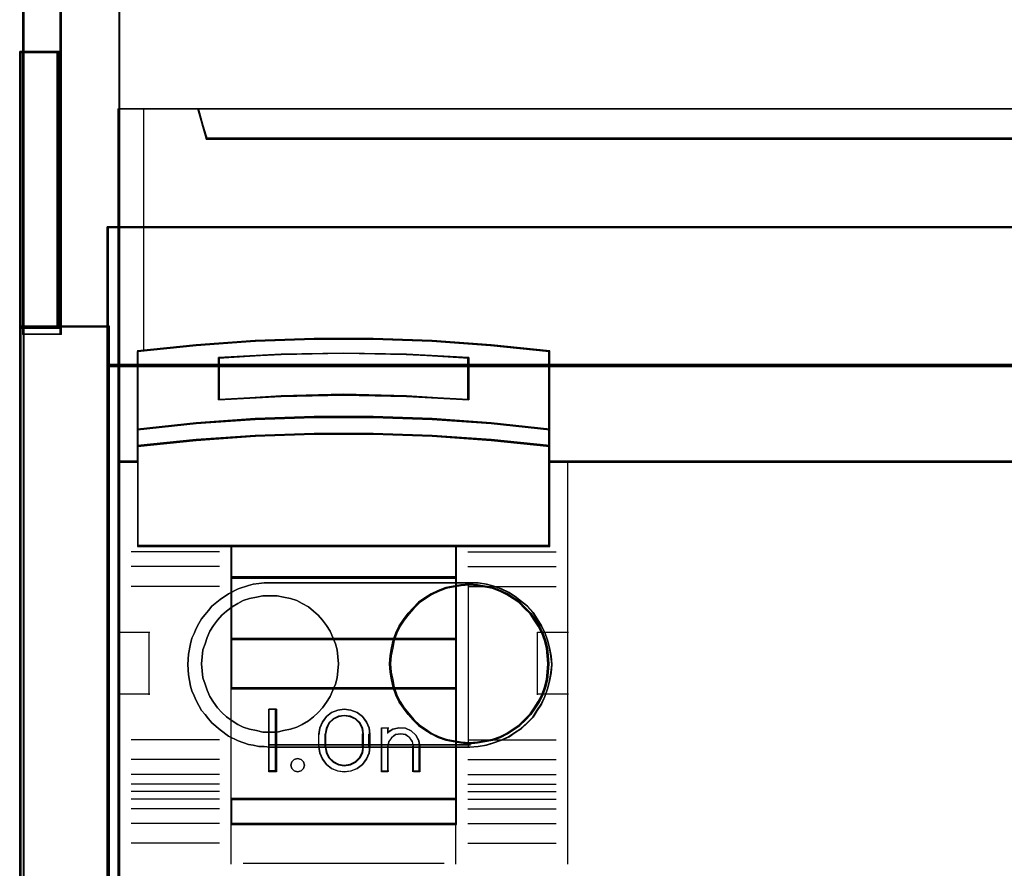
# Model space of a CAD drawing. Header units: millimetres. Extents: x -1290 to 1795, y -4192 to -1311.
# Tile 556 of 656: x 1069.67 to 1077.57, y -2978.59 to -2971.79. Entities that reach past the tile are written whole.
import ezdxf

# ---------------------------------------------------------------- set-up
doc = ezdxf.new("R2010")
doc.units = ezdxf.units.MM
doc.layers.add('30', color=7, linetype='Continuous')
doc.layers.add('45', color=7, linetype='Continuous')
doc.layers.add('Aparatura', color=7, linetype='Continuous', lineweight=13)

# ---------------------------------------------------------------- blocks, each defined once
blk = doc.blocks.new('*U397')
at = {"layer": '45', "color": 7}
for points in [[(189.646347, -383.521822), (117.625529, -383.521822), (117.625529, -465.544591), (189.646347, -465.544591), (189.646347, -383.521822)], [(189.624863, -383.543367), (117.647013, -383.543367), (117.647013, -465.523047), (189.624863, -465.523047), (189.624863, -383.543367)], [(186.148976, -403.468966), (121.122419, -403.468966), (120.799457, -402.283323), (117.625529, -402.283323), (117.625529, -416.455887), (118.37168, -416.455887), (118.37168, -415.827221), (118.37168, -415.154437), (118.37168, -412.011106), (120.72707, -411.773978), (123.082459, -411.608539), (125.443416, -411.52582), (127.809942, -411.52582), (130.170899, -411.608539), (132.526288, -411.773978), (134.881677, -412.011106), (134.881677, -415.154437), (134.881677, -415.827221), (134.881677, -416.455887), (135.627829, -416.455887), (188.649141, -416.455887), (188.649141, -402.283323), (186.471937, -402.283323), (186.148976, -403.468966)], [(121.120946, -403.509553), (186.150929, -403.509553), (186.473908, -402.283323), (120.797968, -402.283323), (121.120946, -403.509553)], [(129.155664, -413.819863), (131.665184, -413.954952), (131.665184, -412.260715), (129.155664, -412.125627), (126.634965, -412.080597), (124.131034, -412.125627), (121.621513, -412.260715), (121.621513, -413.954952), (124.131034, -413.819863), (126.634965, -413.763576), (129.155664, -413.819863)], [(132.554323, -414.875578), (130.194039, -414.704249), (127.828175, -414.630007), (125.456732, -414.630007), (123.090868, -414.704249), (120.730584, -414.875578), (118.3703, -415.13257), (118.3703, -415.829307), (120.730584, -415.583736), (123.090868, -415.412407), (125.456732, -415.326743), (127.828175, -415.326743), (130.194039, -415.412407), (132.554323, -415.583736), (134.914607, -415.829307), (134.914607, -415.13257), (132.554323, -414.875578)], [(132.538969, -414.888299), (130.184815, -414.723126), (127.825096, -414.651551), (125.459811, -414.651551), (123.100092, -414.723126), (120.745938, -414.888299), (118.391784, -415.136059), (118.391784, -415.807762), (120.745938, -415.571014), (123.100092, -415.405841), (125.459811, -415.323255), (127.825096, -415.323255), (130.184815, -415.405841), (132.538969, -415.571014), (134.893123, -415.807762), (134.893123, -415.136059), (132.538969, -414.888299)], [(132.538969, -414.888299), (130.184815, -414.723126), (127.825096, -414.651551), (125.459811, -414.651551), (123.100092, -414.723126), (120.745938, -414.888299), (118.391784, -415.136059), (118.391784, -415.807762), (120.745938, -415.571014), (123.100092, -415.405841), (125.459811, -415.323255), (127.825096, -415.323255), (130.184815, -415.405841), (132.538969, -415.571014), (134.893123, -415.807762), (134.893123, -415.136059), (132.538969, -414.888299)], [(122.131131, -419.836548), (131.153776, -419.836548), (134.914607, -419.836548), (134.914607, -416.422751), (134.914607, -415.789949), (132.554323, -415.551261), (130.194039, -415.384734), (127.828175, -415.301471), (125.456732, -415.301471), (123.090868, -415.384734), (120.730584, -415.551261), (118.3703, -415.789949), (118.3703, -416.422751), (118.3703, -419.836548), (122.131131, -419.836548)], [(122.142847, -419.815003), (131.14206, -419.815003), (134.893123, -419.815003), (134.893123, -416.433641), (134.893123, -415.806852), (132.538969, -415.570432), (130.184815, -415.405488), (127.825096, -415.323015), (125.459811, -415.323015), (123.100092, -415.405488), (120.745938, -415.570432), (118.391784, -415.806852), (118.391784, -416.433641), (118.391784, -419.815003), (122.142847, -419.815003)], [(131.163896, -419.791664), (122.121011, -419.791664), (122.121011, -421.10048), (131.163896, -421.10048), (131.163896, -419.791664)], [(131.142412, -419.813208), (122.142495, -419.813208), (122.142495, -421.078936), (131.142412, -421.078936), (131.142412, -419.813208)], [(131.163896, -421.057392), (122.121011, -421.057392), (122.121011, -423.569099), (131.163896, -423.569099), (131.163896, -421.057392)], [(131.142412, -421.077141), (122.142495, -421.077141), (122.142495, -423.547555), (131.142412, -423.547555), (131.142412, -421.077141)], [(131.163896, -423.524215), (122.121011, -423.524215), (122.121011, -425.542198), (131.163896, -425.542198), (131.163896, -423.524215)], [(131.142412, -423.545759), (122.142495, -423.545759), (122.142495, -425.520654), (131.142412, -425.520654), (131.142412, -423.545759)], [(122.121011, -429.983916), (131.163896, -429.983916), (131.163896, -425.49911), (122.121011, -425.49911), (122.121011, -429.983916)], [(123.941762, -426.360882), (123.941762, -428.872589), (123.64636, -428.872589), (123.64636, -426.360882), (123.941762, -426.360882)], [(125.786286, -426.864342), (125.95699, -426.65177), (126.156143, -426.489544), (126.412199, -426.394446), (126.668254, -426.360882), (126.935689, -426.394446), (127.180364, -426.489544), (127.390898, -426.65177), (127.561601, -426.864342), (127.658333, -427.104884), (127.692474, -427.367803), (127.692474, -427.865669), (127.658333, -428.128587), (127.561601, -428.369129), (127.390898, -428.581701), (127.180364, -428.738333), (126.935689, -428.839025), (126.668254, -428.872589), (126.412199, -428.839025), (126.156143, -428.738333), (125.95699, -428.581701), (125.786286, -428.369129), (125.689554, -428.128587), (125.649724, -427.865669), (125.649724, -427.367803), (125.689554, -427.104884), (125.786286, -426.864342)], [(126.04968, -426.912182), (125.940829, -427.125785), (125.894997, -427.367493), (125.894997, -427.867773), (125.940829, -428.103861), (126.04968, -428.311842), (126.22155, -428.480476), (126.433524, -428.587277), (126.668413, -428.626625), (126.914761, -428.587277), (127.126734, -428.480476), (127.298604, -428.311842), (127.407455, -428.103861), (127.44183, -427.867773), (127.44183, -427.367493), (127.407455, -427.125785), (127.298604, -426.912182), (127.126734, -426.743549), (126.914761, -426.642368), (126.668413, -426.608642), (126.433524, -426.642368), (126.22155, -426.743549), (126.04968, -426.912182)], [(128.154375, -428.872589), (128.154375, -427.104161), (128.412181, -427.104161), (128.412181, -427.290015), (128.618425, -427.154848), (128.864772, -427.104161), (129.122578, -427.121056), (129.346009, -427.228063), (129.540796, -427.397021), (129.655376, -427.611035), (129.701208, -427.85884), (129.701208, -428.872589), (129.443402, -428.872589), (129.443402, -427.85884), (129.39757, -427.661723), (129.294448, -427.504028), (129.122578, -427.385758), (128.927791, -427.357598), (128.721547, -427.385758), (128.561135, -427.504028), (128.446555, -427.661723), (128.412181, -427.85884), (128.412181, -428.872589), (128.154375, -428.872589)], [(125.035706, -428.472962), (125.066081, -428.604183), (125.035706, -428.741368), (124.932431, -428.836802), (124.792705, -428.872589), (124.659055, -428.836802), (124.56793, -428.741368), (124.525405, -428.604183), (124.56793, -428.472962), (124.659055, -428.371564), (124.792705, -428.335777), (124.932431, -428.371564), (125.035706, -428.472962)], [(131.163896, -429.940828), (122.121011, -429.940828), (122.121011, -430.978545), (131.163896, -430.978545), (131.163896, -429.940828)], [(131.142412, -429.960577), (122.142495, -429.960577), (122.142495, -430.957001), (131.142412, -430.957001), (131.142412, -429.960577)]]:
    blk.add_lwpolyline(points, close=True, dxfattribs=at)
at = {"layer": '45', "color": 139}
for points in [[(189.646347, -383.521822), (117.625529, -383.521822), (117.625529, -465.544591), (189.646347, -465.544591), (189.646347, -383.521822)], [(125.066081, -428.604183), (125.035706, -428.472962), (124.932431, -428.371564), (124.792705, -428.335777), (124.659055, -428.371564), (124.56793, -428.472962), (124.525405, -428.604183), (124.56793, -428.741368), (124.659055, -428.836802), (124.792705, -428.872589), (124.932431, -428.836802), (125.035706, -428.741368), (125.066081, -428.604183)]]:
    blk.add_lwpolyline(points, close=True, dxfattribs=at)
for points in [[(117.625529, -402.283323), (189.646347, -402.283323)], [(120.797968, -402.283323), (121.164983, -403.509553)], [(121.120225, -403.466465), (186.151651, -403.466465)], [(134.914607, -412.024941), (132.554323, -411.767021), (130.194039, -411.587077), (127.828175, -411.497105), (125.456732, -411.497105), (123.090868, -411.587077), (120.730584, -411.767021), (118.3703, -412.024941)], [(118.3703, -411.981852), (118.3703, -419.836548)], [(131.665184, -412.299631), (129.155664, -412.135356), (126.634965, -412.080597), (124.131034, -412.135356), (121.621513, -412.299631)], [(134.871639, -419.836548), (134.871639, -411.981852)], [(121.621513, -413.954952), (121.621513, -412.256542)], [(131.620426, -413.954952), (131.620426, -412.256542)], [(131.665184, -413.954952), (129.155664, -413.791469), (126.634965, -413.72335), (124.131034, -413.791469), (121.621513, -413.954952)], [(134.914607, -415.157842), (132.554323, -414.887926), (130.194039, -414.707982), (127.828175, -414.630007), (125.456732, -414.630007), (123.090868, -414.707982), (120.730584, -414.887926), (118.3703, -415.157842)], [(134.914607, -415.829307), (132.554323, -415.571387), (130.194039, -415.391443), (127.828175, -415.301471), (125.456732, -415.301471), (123.090868, -415.391443), (120.730584, -415.571387), (118.3703, -415.829307)], [(118.415058, -416.411003), (117.625529, -416.411003)], [(189.646347, -416.411003), (134.871639, -416.411003)], [(135.616411, -416.411003), (135.616411, -432.572824)], [(121.664481, -420.050195), (118.121446, -420.050195)], [(134.914607, -419.791664), (118.3703, -419.791664)], [(122.121011, -419.791664), (122.121011, -430.978545)], [(122.121011, -419.791664), (131.163896, -419.791664)], [(131.120928, -419.791664), (131.120928, -430.978545)], [(131.620426, -420.050195), (135.15988, -420.050195)], [(121.664481, -420.644459), (118.121446, -420.644459)], [(131.620426, -420.644459), (135.15988, -420.644459)], [(122.121011, -421.057392), (131.163896, -421.057392)], [(121.664481, -421.436213), (118.121446, -421.436213)], [(131.620426, -421.436213), (135.15988, -421.436213)], [(117.625529, -423.278251), (118.871588, -423.278251)], [(118.826831, -423.278251), (118.826831, -425.789958)], [(134.42048, -425.789958), (134.42048, -423.278251)], [(134.42048, -423.278251), (135.661169, -423.278251)], [(122.121011, -423.524215), (131.163896, -423.524215)], [(122.121011, -425.49911), (131.163896, -425.49911)], [(117.625529, -425.745074), (118.871588, -425.745074)], [(134.42048, -425.745074), (135.661169, -425.745074)], [(123.941762, -426.360882), (123.64636, -426.360882)], [(123.64636, -426.360882), (123.64636, -428.872589)], [(123.897005, -426.360882), (123.897005, -428.872589)], [(127.692474, -427.395009), (127.658333, -427.124987), (127.561601, -426.877945), (127.390898, -426.65963), (127.180364, -426.49302), (126.935689, -426.395353), (126.668254, -426.360882), (126.412199, -426.395353), (126.156143, -426.49302), (125.95699, -426.65963), (125.786286, -426.877945), (125.689554, -427.124987), (125.649724, -427.395009)], [(127.44183, -427.395009), (127.407455, -427.144536), (127.298604, -426.923188), (127.126734, -426.74844), (126.914761, -426.643591), (126.668413, -426.608642), (126.433524, -426.643591), (126.22155, -426.74844), (126.04968, -426.923188), (125.940829, -427.144536), (125.894997, -427.395009)], [(128.154375, -427.104161), (128.447987, -427.104161)], [(128.154375, -427.104161), (128.154375, -428.872589)], [(128.405019, -427.104161), (128.405019, -427.328581)], [(129.701208, -427.883346), (129.655121, -427.627494), (129.539904, -427.406531), (129.344036, -427.232087), (129.119363, -427.121605), (128.860126, -427.104161), (128.612409, -427.156494), (128.405019, -427.29605)], [(121.664481, -427.587112), (118.121446, -427.587112)], [(125.649724, -427.883346), (125.649724, -427.350125)], [(125.894997, -427.883346), (125.894997, -427.350125)], [(127.397072, -427.883346), (127.397072, -427.350125)], [(127.647716, -427.883346), (127.647716, -427.350125)], [(129.450564, -427.883346), (129.404095, -427.673653), (129.299541, -427.505897), (129.125283, -427.380081), (128.927791, -427.350125), (128.718683, -427.380081), (128.556042, -427.505897), (128.439871, -427.673653), (128.405019, -427.883346)], [(131.620426, -427.587112), (135.15988, -427.587112)], [(125.649724, -427.840258), (125.689554, -428.109811), (125.786286, -428.356424), (125.95699, -428.57436), (126.156143, -428.734945), (126.412199, -428.838178), (126.668254, -428.872589), (126.935689, -428.838178), (127.180364, -428.734945), (127.390898, -428.57436), (127.561601, -428.356424), (127.658333, -428.109811), (127.692474, -427.840258)], [(125.894997, -427.840258), (125.940829, -428.084905), (126.04968, -428.300428), (126.22155, -428.475177), (126.433524, -428.58585), (126.668413, -428.626625), (126.914761, -428.58585), (127.126734, -428.475177), (127.298604, -428.300428), (127.407455, -428.084905), (127.44183, -427.840258)], [(128.405019, -427.840258), (128.405019, -428.872589)], [(129.405806, -427.840258), (129.405806, -428.872589)], [(129.65645, -427.840258), (129.65645, -428.872589)], [(121.664481, -428.378866), (118.121446, -428.378866)], [(131.620426, -428.378866), (135.15988, -428.378866)], [(121.664481, -428.973129), (118.121446, -428.973129)], [(123.941762, -428.829501), (123.64636, -428.829501)], [(128.154375, -428.829501), (128.447987, -428.829501)], [(129.405806, -428.829501), (129.701208, -428.829501)], [(131.620426, -428.973129), (135.15988, -428.973129)], [(121.664481, -429.362722), (118.121446, -429.362722)], [(131.620426, -429.362722), (135.15988, -429.362722)], [(121.664481, -429.658956), (118.121446, -429.658956)], [(121.664481, -429.962372), (118.121446, -429.962372)], [(122.121011, -429.940828), (131.163896, -429.940828)], [(131.620426, -429.658956), (135.15988, -429.658956)], [(131.620426, -429.962372), (135.15988, -429.962372)], [(121.664481, -430.351965), (118.121446, -430.351965)], [(131.620426, -430.351965), (135.15988, -430.351965)], [(121.664481, -430.946229), (118.121446, -430.946229)], [(122.121011, -430.935457), (131.163896, -430.935457)], [(122.121011, -430.935457), (122.121011, -432.572824)], [(131.120928, -430.935457), (131.120928, -432.572824)], [(131.620426, -430.946229), (135.15988, -430.946229)], [(121.664481, -431.737982), (118.121446, -431.737982)], [(131.620426, -431.737982), (135.15988, -431.737982)], [(122.616929, -432.529735), (130.669769, -432.529735)]]:
    blk.add_lwpolyline(points, dxfattribs=at)
at = {"layer": '45', "color": 140}
for points in [[(186.148976, -403.468966), (121.122419, -403.468966), (120.799457, -402.283323), (117.625529, -402.283323), (117.625529, -416.455887), (118.37168, -416.455887), (118.37168, -415.827221), (118.37168, -415.154437), (118.37168, -412.011106), (120.72707, -411.773978), (123.082459, -411.608539), (125.443416, -411.52582), (127.809942, -411.52582), (130.170899, -411.608539), (132.526288, -411.773978), (134.881677, -412.011106), (134.881677, -415.154437), (134.881677, -415.827221), (134.881677, -416.455887), (135.627829, -416.455887), (188.649141, -416.455887), (188.649141, -402.283323), (186.471937, -402.283323), (186.148976, -403.468966)], [(186.130732, -403.486905), (121.141875, -403.486905), (120.819101, -402.304868), (117.647013, -402.304868), (117.647013, -416.434342), (118.392732, -416.434342), (118.392732, -415.807588), (118.392732, -415.13685), (118.392732, -412.003075), (120.746755, -411.766668), (123.100779, -411.601732), (125.460367, -411.519264), (127.825521, -411.519264), (130.185109, -411.601732), (132.539133, -411.766668), (134.893157, -412.003075), (134.893157, -415.13685), (134.893157, -415.807588), (134.893157, -416.434342), (135.638876, -416.434342), (188.629448, -416.434342), (188.629448, -402.304868), (186.453506, -402.304868), (186.130732, -403.486905)], [(121.142219, -403.488009), (186.129657, -403.488009), (186.452424, -402.304868), (120.819452, -402.304868), (121.142219, -403.488009)]]:
    blk.add_lwpolyline(points, close=True, dxfattribs=at)
blk.add_lwpolyline([(118.620944, -402.283323), (118.620944, -411.990829)], dxfattribs=at)
at = {"layer": '45', "color": 59}
for points in [[(121.120946, -403.509553), (186.150929, -403.509553), (186.473908, -402.283323), (120.797968, -402.283323), (121.120946, -403.509553)], [(130.194039, -414.740585), (132.554323, -414.907488), (134.914607, -415.157842), (134.914607, -411.986687), (132.554323, -411.74746), (130.194039, -411.580557), (127.828175, -411.497105), (125.456732, -411.497105), (123.090868, -411.580557), (120.730584, -411.74746), (118.3703, -411.986687), (118.3703, -415.157842), (120.730584, -414.907488), (123.090868, -414.740585), (125.456732, -414.66826), (127.828175, -414.66826), (130.194039, -414.740585)], [(130.184815, -414.723952), (132.538969, -414.88889), (134.893123, -415.136298), (134.893123, -412.002469), (132.538969, -411.766057), (130.184815, -411.601119), (127.825096, -411.51865), (125.459811, -411.51865), (123.100092, -411.601119), (120.745938, -411.766057), (118.391784, -412.002469), (118.391784, -415.136298), (120.745938, -414.88889), (123.100092, -414.723952), (125.459811, -414.652479), (127.825096, -414.652479), (130.184815, -414.723952)], [(131.665184, -412.260715), (131.665184, -413.954952), (129.155664, -413.819863), (126.634965, -413.763576), (124.131034, -413.819863), (121.621513, -413.954952), (121.621513, -412.260715), (124.131034, -412.125627), (126.634965, -412.080597), (129.155664, -412.125627), (131.665184, -412.260715)], [(129.155664, -413.819863), (131.665184, -413.954952), (131.665184, -412.260715), (129.155664, -412.125627), (126.634965, -412.080597), (124.131034, -412.125627), (121.621513, -412.260715), (121.621513, -413.954952), (124.131034, -413.819863), (126.634965, -413.763576), (129.155664, -413.819863)], [(129.144916, -413.801295), (131.6437, -413.933407), (131.6437, -412.276496), (129.144916, -412.144384), (126.635001, -412.100346), (124.141782, -412.144384), (121.642997, -412.276496), (121.642997, -413.933407), (124.141782, -413.801295), (126.635001, -413.746248), (129.144916, -413.801295)], [(129.144916, -413.801295), (131.6437, -413.933407), (131.6437, -412.276496), (129.144916, -412.144384), (126.635001, -412.100346), (124.141782, -412.144384), (121.642997, -412.276496), (121.642997, -413.933407), (124.141782, -413.801295), (126.635001, -413.746248), (129.144916, -413.801295)], [(132.554323, -414.875578), (130.194039, -414.704249), (127.828175, -414.630007), (125.456732, -414.630007), (123.090868, -414.704249), (120.730584, -414.875578), (118.3703, -415.13257), (118.3703, -415.829307), (120.730584, -415.583736), (123.090868, -415.412407), (125.456732, -415.326743), (127.828175, -415.326743), (130.194039, -415.412407), (132.554323, -415.583736), (134.914607, -415.829307), (134.914607, -415.13257), (132.554323, -414.875578)], [(122.131131, -419.836548), (131.153776, -419.836548), (134.914607, -419.836548), (134.914607, -416.422751), (134.914607, -415.789949), (132.554323, -415.551261), (130.194039, -415.384734), (127.828175, -415.301471), (125.456732, -415.301471), (123.090868, -415.384734), (120.730584, -415.551261), (118.3703, -415.789949), (118.3703, -416.422751), (118.3703, -419.836548), (122.131131, -419.836548)], [(122.142847, -419.815003), (131.14206, -419.815003), (134.893123, -419.815003), (134.893123, -416.433641), (134.893123, -415.806852), (132.538969, -415.570432), (130.184815, -415.405488), (127.825096, -415.323015), (125.459811, -415.323015), (123.100092, -415.405488), (120.745938, -415.570432), (118.391784, -415.806852), (118.391784, -416.433641), (118.391784, -419.815003), (122.142847, -419.815003)], [(131.163896, -419.791664), (122.121011, -419.791664), (122.121011, -421.10048), (131.163896, -421.10048), (131.163896, -419.791664)], [(131.142412, -419.813208), (122.142495, -419.813208), (122.142495, -421.078936), (131.142412, -421.078936), (131.142412, -419.813208)], [(131.163896, -421.057392), (122.121011, -421.057392), (122.121011, -423.569099), (131.163896, -423.569099), (131.163896, -421.057392)], [(131.142412, -421.077141), (122.142495, -421.077141), (122.142495, -423.547555), (131.142412, -423.547555), (131.142412, -421.077141)], [(131.163896, -423.524215), (122.121011, -423.524215), (122.121011, -425.542198), (131.163896, -425.542198), (131.163896, -423.524215)], [(131.142412, -423.545759), (122.142495, -423.545759), (122.142495, -425.520654), (131.142412, -425.520654), (131.142412, -423.545759)], [(122.121011, -429.983916), (131.163896, -429.983916), (131.163896, -425.49911), (122.121011, -425.49911), (122.121011, -429.983916)], [(123.941762, -426.360882), (123.941762, -428.872589), (123.64636, -428.872589), (123.64636, -426.360882), (123.941762, -426.360882)], [(125.786286, -426.864342), (125.95699, -426.65177), (126.156143, -426.489544), (126.412199, -426.394446), (126.668254, -426.360882), (126.935689, -426.394446), (127.180364, -426.489544), (127.390898, -426.65177), (127.561601, -426.864342), (127.658333, -427.104884), (127.692474, -427.367803), (127.692474, -427.865669), (127.658333, -428.128587), (127.561601, -428.369129), (127.390898, -428.581701), (127.180364, -428.738333), (126.935689, -428.839025), (126.668254, -428.872589), (126.412199, -428.839025), (126.156143, -428.738333), (125.95699, -428.581701), (125.786286, -428.369129), (125.689554, -428.128587), (125.649724, -427.865669), (125.649724, -427.367803), (125.689554, -427.104884), (125.786286, -426.864342)], [(126.04968, -426.912182), (125.940829, -427.125785), (125.894997, -427.367493), (125.894997, -427.867773), (125.940829, -428.103861), (126.04968, -428.311842), (126.22155, -428.480476), (126.433524, -428.587277), (126.668413, -428.626625), (126.914761, -428.587277), (127.126734, -428.480476), (127.298604, -428.311842), (127.407455, -428.103861), (127.44183, -427.867773), (127.44183, -427.367493), (127.407455, -427.125785), (127.298604, -426.912182), (127.126734, -426.743549), (126.914761, -426.642368), (126.668413, -426.608642), (126.433524, -426.642368), (126.22155, -426.743549), (126.04968, -426.912182)], [(126.066867, -426.927245), (125.96104, -427.136287), (125.916481, -427.372834), (125.916481, -427.862432), (125.96104, -428.093478), (126.066867, -428.297019), (126.233963, -428.462052), (126.440048, -428.566573), (126.668413, -428.605081), (126.907918, -428.566573), (127.114003, -428.462052), (127.281099, -428.297019), (127.386926, -428.093478), (127.420346, -427.862432), (127.420346, -427.372834), (127.386926, -427.136287), (127.281099, -426.927245), (127.114003, -426.762212), (126.907918, -426.663193), (126.668413, -426.630186), (126.440048, -426.663193), (126.233963, -426.762212), (126.066867, -426.927245)], [(128.154375, -428.872589), (128.154375, -427.104161), (128.412181, -427.104161), (128.412181, -427.290015), (128.618425, -427.154848), (128.864772, -427.104161), (129.122578, -427.121056), (129.346009, -427.228063), (129.540796, -427.397021), (129.655376, -427.611035), (129.701208, -427.85884), (129.701208, -428.872589), (129.443402, -428.872589), (129.443402, -427.85884), (129.39757, -427.661723), (129.294448, -427.504028), (129.122578, -427.385758), (128.927791, -427.357598), (128.721547, -427.385758), (128.561135, -427.504028), (128.446555, -427.661723), (128.412181, -427.85884), (128.412181, -428.872589), (128.154375, -428.872589)], [(125.035706, -428.472962), (125.066081, -428.604183), (125.035706, -428.741368), (124.932431, -428.836802), (124.792705, -428.872589), (124.659055, -428.836802), (124.56793, -428.741368), (124.525405, -428.604183), (124.56793, -428.472962), (124.659055, -428.371564), (124.792705, -428.335777), (124.932431, -428.371564), (125.035706, -428.472962)], [(131.163896, -429.940828), (122.121011, -429.940828), (122.121011, -430.978545), (131.163896, -430.978545), (131.163896, -429.940828)], [(131.142412, -429.960577), (122.142495, -429.960577), (122.142495, -430.957001), (131.142412, -430.957001), (131.142412, -429.960577)]]:
    blk.add_lwpolyline(points, close=True, dxfattribs=at)
blk = doc.blocks.new('*U410')
at = {"layer": '30', "color": 7}
for points in [[(113.649238, -560.964328), (113.649238, -549.8726), (113.649238, -560.964328)], [(113.649238, -560.964328), (113.649238, -549.8726), (113.649238, -560.964328)], [(115.244409, -560.964328), (115.244409, -549.8726), (113.649238, -549.8726), (113.649238, -560.964328), (115.244409, -560.964328)], [(115.201441, -560.921239), (115.201441, -549.915689), (113.692205, -549.915689), (113.692205, -560.921239), (115.201441, -560.921239)], [(115.156683, -560.964328), (115.156683, -549.8726), (115.156683, -560.964328)], [(115.156683, -560.964328), (115.156683, -549.8726), (115.156683, -560.964328)], [(117.158256, -556.89784), (548.842747, -556.89784), (117.158256, -556.89784)], [(117.158256, -556.89784), (117.158256, -559.510087), (117.158256, -556.89784)], [(548.842747, -556.89784), (117.158256, -556.89784), (117.158256, -559.462541), (117.158256, -560.940033), (117.158256, -562.501155), (548.842747, -562.501155), (548.842747, -560.940033), (548.842747, -559.462541), (548.842747, -556.89784)], [(117.158256, -562.501155), (117.158256, -559.42391), (117.158256, -562.501155)], [(113.649238, -560.878151), (117.245982, -560.878151), (113.649238, -560.878151)], [(113.649238, -560.878151), (113.649238, -587.968322), (113.649238, -560.878151)], [(115.194714, -560.878151), (113.649238, -560.878151), (113.649238, -587.968322), (115.194714, -587.968322), (117.245982, -587.968322), (117.245982, -586.509197), (117.245982, -584.99501), (117.245982, -563.934054), (117.245982, -562.419868), (117.245982, -560.878151), (115.194714, -560.878151)], [(115.200756, -560.921239), (113.692205, -560.921239), (113.692205, -587.925233), (115.200756, -587.925233), (117.203014, -587.925233), (117.203014, -586.47075), (117.203014, -584.96138), (117.203014, -563.967422), (117.203014, -562.458052), (117.203014, -560.921239), (115.200756, -560.921239)], [(117.158256, -562.414978), (548.842747, -562.414978), (117.158256, -562.414978)], [(117.158256, -564.011052), (117.158256, -562.414978), (117.158256, -564.011052)], [(548.842747, -562.414978), (117.158256, -562.414978), (117.158256, -563.929666), (117.158256, -584.997598), (117.158256, -586.512286), (548.842747, -586.512286), (548.842747, -584.997598), (548.842747, -563.929666), (548.842747, -562.414978)], [(117.158256, -563.92308), (117.158256, -585.004184), (117.158256, -563.92308)], [(131.702128, -571.167353), (132.033116, -571.167353), (132.364104, -571.222986), (132.66751, -571.306436), (132.970917, -571.417703), (133.274323, -571.556787), (133.522564, -571.723687), (133.770805, -571.918404), (134.019046, -572.113121), (134.239705, -572.363471), (134.4052, -572.613821), (134.570694, -572.891988), (134.708606, -573.170155), (134.818935, -573.476139), (134.901682, -573.782123), (134.956847, -574.115923), (134.984429, -574.449724), (134.956847, -574.783524), (134.901682, -575.117324), (134.818935, -575.423308), (134.708606, -575.729292), (134.570694, -576.035275), (134.4052, -576.285626), (134.239705, -576.563793), (134.019046, -576.786326), (133.770805, -577.00886), (133.522564, -577.17576), (133.274323, -577.34266), (132.970917, -577.481744), (132.66751, -577.593011), (132.364104, -577.676461), (132.033116, -577.732094), (131.702128, -577.759911), (123.675659, -577.759911), (123.455, -577.732094), (123.234341, -577.732094), (123.013682, -577.676461), (122.820605, -577.648644), (122.40687, -577.509561), (122.020716, -577.314844), (121.689728, -577.064493), (121.35874, -576.786326), (121.220828, -576.619426), (121.082916, -576.452526), (120.945004, -576.285626), (120.834675, -576.090909), (120.724345, -575.896192), (120.641598, -575.701475), (120.558851, -575.506758), (120.503686, -575.312041), (120.420939, -574.866974), (120.393357, -574.449724), (120.420939, -574.032473), (120.503686, -573.615222), (120.558851, -573.392689), (120.641598, -573.197972), (120.724345, -573.003255), (120.834675, -572.808538), (120.945004, -572.613821), (121.082916, -572.446921), (121.220828, -572.280021), (121.35874, -572.113121), (121.689728, -571.834954), (122.020716, -571.61242), (122.40687, -571.417703), (122.820605, -571.27862), (123.013682, -571.222986), (123.234341, -571.19517), (123.455, -571.167353), (123.675659, -571.167353), (131.702128, -571.167353)], [(123.675659, -577.759911), (131.702128, -577.759911), (132.033116, -577.732094), (132.364104, -577.676461), (132.66751, -577.593011), (132.970917, -577.481744), (133.274323, -577.34266), (133.522564, -577.17576), (133.770805, -577.00886), (134.019046, -576.786326), (134.239705, -576.563793), (134.4052, -576.285626), (134.570694, -576.035275), (134.708606, -575.729292), (134.818935, -575.423308), (134.901682, -575.117324), (134.956847, -574.783524), (134.984429, -574.449724), (134.956847, -574.115923), (134.901682, -573.782123), (134.818935, -573.476139), (134.708606, -573.170155), (134.570694, -572.891988), (134.4052, -572.613821), (134.239705, -572.363471), (134.019046, -572.113121), (133.770805, -571.918404), (133.522564, -571.723687), (133.274323, -571.556787), (132.970917, -571.417703), (132.66751, -571.306436), (132.364104, -571.222986), (132.033116, -571.167353), (131.702128, -571.167353), (123.675659, -571.167353), (123.455, -571.167353), (123.234341, -571.19517), (123.013682, -571.222986), (122.820605, -571.27862), (122.40687, -571.417703), (122.020716, -571.61242), (121.689728, -571.834954), (121.35874, -572.113121), (121.220828, -572.280021), (121.082916, -572.446921), (120.945004, -572.613821), (120.834675, -572.808538), (120.724345, -573.003255), (120.641598, -573.197972), (120.558851, -573.392689), (120.503686, -573.615222), (120.420939, -574.032473), (120.393357, -574.449724), (120.420939, -574.866974), (120.503686, -575.312041), (120.558851, -575.506758), (120.641598, -575.701475), (120.724345, -575.896192), (120.834675, -576.090909), (120.945004, -576.285626), (121.082916, -576.452526), (121.220828, -576.619426), (121.35874, -576.786326), (121.689728, -577.064493), (122.020716, -577.314844), (122.40687, -577.509561), (122.820605, -577.648644), (123.013682, -577.676461), (123.234341, -577.732094), (123.455, -577.732094), (123.675659, -577.759911)], [(123.657102, -571.167353), (131.722474, -571.167353), (123.657102, -571.167353)], [(134.87522, -574.422339), (134.847424, -574.088496), (134.819627, -573.782473), (134.736237, -573.47645), (134.625051, -573.170427), (134.486068, -572.892224), (134.319288, -572.641842), (134.152509, -572.39146), (133.930136, -572.168898), (133.707763, -571.946336), (133.457594, -571.779414), (133.207424, -571.612493), (132.929458, -571.473391), (132.623696, -571.36211), (132.317933, -571.30647), (132.012171, -571.250829), (131.678611, -571.223009), (131.345052, -571.250829), (131.03929, -571.30647), (130.733527, -571.36211), (130.427765, -571.473391), (130.149799, -571.612493), (129.899629, -571.779414), (129.64946, -571.946336), (129.427087, -572.168898), (129.232511, -572.39146), (129.037935, -572.641842), (128.871155, -572.892224), (128.732172, -573.170427), (128.620986, -573.47645), (128.565393, -573.782473), (128.509799, -574.088496), (128.482003, -574.422339), (128.509799, -574.756182), (128.565393, -575.062205), (128.620986, -575.368227), (128.732172, -575.67425), (128.871155, -575.952453), (129.037935, -576.202835), (129.232511, -576.453217), (129.427087, -576.675779), (129.64946, -576.898342), (129.899629, -577.065263), (130.149799, -577.232185), (130.427765, -577.371286), (130.733527, -577.482567), (131.03929, -577.538207), (131.345052, -577.593848), (131.678611, -577.621668), (132.012171, -577.593848), (132.317933, -577.538207), (132.623696, -577.482567), (132.929458, -577.371286), (133.207424, -577.232185), (133.457594, -577.065263), (133.707763, -576.898342), (133.930136, -576.675779), (134.152509, -576.453217), (134.319288, -576.202835), (134.486068, -575.952453), (134.625051, -575.67425), (134.736237, -575.368227), (134.819627, -575.062205), (134.847424, -574.756182), (134.87522, -574.422339)], [(131.678611, -577.621668), (131.345052, -577.593848), (131.03929, -577.538207), (130.733527, -577.482567), (130.427765, -577.371286), (130.149799, -577.232185), (129.899629, -577.065263), (129.64946, -576.898342), (129.427087, -576.675779), (129.232511, -576.453217), (129.037935, -576.202835), (128.871155, -575.952453), (128.732172, -575.67425), (128.620986, -575.368227), (128.565393, -575.062205), (128.509799, -574.756182), (128.482003, -574.422339), (128.509799, -574.088496), (128.565393, -573.782473), (128.620986, -573.47645), (128.732172, -573.170427), (128.871155, -572.892224), (129.037935, -572.641842), (129.232511, -572.39146), (129.427087, -572.168898), (129.64946, -571.946336), (129.899629, -571.779414), (130.149799, -571.612493), (130.427765, -571.473391), (130.733527, -571.36211), (131.03929, -571.30647), (131.345052, -571.250829), (131.678611, -571.223009), (132.012171, -571.250829), (132.317933, -571.30647), (132.623696, -571.36211), (132.929458, -571.473391), (133.207424, -571.612493), (133.457594, -571.779414), (133.707763, -571.946336), (133.930136, -572.168898), (134.152509, -572.39146), (134.319288, -572.641842), (134.486068, -572.892224), (134.625051, -573.170427), (134.736237, -573.47645), (134.819627, -573.782473), (134.847424, -574.088496), (134.87522, -574.422339), (134.847424, -574.756182), (134.819627, -575.062205), (134.736237, -575.368227), (134.625051, -575.67425), (134.486068, -575.952453), (134.319288, -576.202835), (134.152509, -576.453217), (133.930136, -576.675779), (133.707763, -576.898342), (133.457594, -577.065263), (133.207424, -577.232185), (132.929458, -577.371286), (132.623696, -577.482567), (132.317933, -577.538207), (132.012171, -577.593848), (131.678611, -577.621668)], [(128.482003, -574.422339), (128.509799, -574.756182), (128.565393, -575.062205), (128.620986, -575.368227), (128.732172, -575.67425), (128.871155, -575.952453), (129.037935, -576.202835), (129.232511, -576.453217), (129.427087, -576.675779), (129.64946, -576.898342), (129.899629, -577.065263), (130.149799, -577.232185), (130.427765, -577.371286), (130.733527, -577.482567), (131.03929, -577.538207), (131.345052, -577.593848), (131.678611, -577.621668), (132.012171, -577.593848), (132.317933, -577.538207), (132.623696, -577.482567), (132.929458, -577.371286), (133.207424, -577.232185), (133.457594, -577.065263), (133.707763, -576.898342), (133.930136, -576.675779), (134.152509, -576.453217), (134.319288, -576.202835), (134.486068, -575.952453), (134.625051, -575.67425), (134.736237, -575.368227), (134.819627, -575.062205), (134.847424, -574.756182), (134.87522, -574.422339), (134.847424, -574.088496), (134.819627, -573.782473), (134.736237, -573.47645), (134.625051, -573.170427), (134.486068, -572.892224), (134.319288, -572.641842), (134.152509, -572.39146), (133.930136, -572.168898), (133.707763, -571.946336), (133.457594, -571.779414), (133.207424, -571.612493), (132.929458, -571.473391), (132.623696, -571.36211), (132.317933, -571.30647), (132.012171, -571.250829), (131.678611, -571.223009), (131.345052, -571.250829), (131.03929, -571.30647), (130.733527, -571.36211), (130.427765, -571.473391), (130.149799, -571.612493), (129.899629, -571.779414), (129.64946, -571.946336), (129.427087, -572.168898), (129.232511, -572.39146), (129.037935, -572.641842), (128.871155, -572.892224), (128.732172, -573.170427), (128.620986, -573.47645), (128.565393, -573.782473), (128.509799, -574.088496), (128.482003, -574.422339)], [(128.52497, -574.422339), (128.552393, -574.751685), (128.607239, -575.053587), (128.662085, -575.355488), (128.771777, -575.657389), (128.908892, -575.931845), (129.07343, -576.178855), (129.265391, -576.425866), (129.457351, -576.64543), (129.676735, -576.864995), (129.923542, -577.029668), (130.170348, -577.194342), (130.444578, -577.331569), (130.746231, -577.441352), (131.047883, -577.496243), (131.349536, -577.551134), (131.678611, -577.57858), (132.007687, -577.551134), (132.30934, -577.496243), (132.610992, -577.441352), (132.912645, -577.331569), (133.186875, -577.194342), (133.433681, -577.029668), (133.680488, -576.864995), (133.899872, -576.64543), (134.119255, -576.425866), (134.283793, -576.178855), (134.448331, -575.931845), (134.585446, -575.657389), (134.695138, -575.355488), (134.777407, -575.053587), (134.80483, -574.751685), (134.832253, -574.422339), (134.80483, -574.092992), (134.777407, -573.79109), (134.695138, -573.489189), (134.585446, -573.187288), (134.448331, -572.912832), (134.283793, -572.665822), (134.119255, -572.418812), (133.899872, -572.199247), (133.680488, -571.979683), (133.433681, -571.815009), (133.186875, -571.650336), (132.912645, -571.513108), (132.610992, -571.403325), (132.30934, -571.348434), (132.007687, -571.293543), (131.678611, -571.266098), (131.349536, -571.293543), (131.047883, -571.348434), (130.746231, -571.403325), (130.444578, -571.513108), (130.170348, -571.650336), (129.923542, -571.815009), (129.676735, -571.979683), (129.457351, -572.199247), (129.265391, -572.418812), (129.07343, -572.665822), (128.908892, -572.912832), (128.771777, -573.187288), (128.662085, -573.489189), (128.607239, -573.79109), (128.552393, -574.092992), (128.52497, -574.422339)], [(131.634749, -577.759911), (131.972532, -577.732094), (132.310315, -577.676461), (132.619949, -577.593011), (132.929583, -577.481744), (133.239218, -577.34266), (133.492555, -577.17576), (133.745892, -577.00886), (133.999229, -576.786326), (134.224418, -576.563793), (134.393309, -576.285626), (134.562201, -576.035275), (134.702944, -575.729292), (134.815538, -575.423308), (134.899984, -575.117324), (134.956281, -574.783524), (134.984429, -574.449724), (134.956281, -574.115923), (134.899984, -573.782123), (134.815538, -573.476139), (134.702944, -573.170155), (134.562201, -572.891988), (134.393309, -572.613821), (134.224418, -572.363471), (133.999229, -572.113121), (133.745892, -571.918404), (133.492555, -571.723687), (133.239218, -571.556787), (132.929583, -571.417703), (132.619949, -571.306436), (132.310315, -571.222986), (131.972532, -571.167353), (131.634749, -571.167353), (131.634749, -577.759911)], [(126.430301, -574.422339), (126.402447, -574.143508), (126.374592, -573.864678), (126.318884, -573.613731), (126.207466, -573.362784), (126.096048, -573.111836), (125.956776, -572.888772), (125.78965, -572.665708), (125.622523, -572.470527), (125.427543, -572.303229), (125.232562, -572.135931), (124.981872, -571.996516), (124.759037, -571.884983), (124.508347, -571.801334), (124.229803, -571.745568), (123.979114, -571.689802), (123.70057, -571.689802), (123.394171, -571.689802), (123.143482, -571.745568), (122.864938, -571.801334), (122.614248, -571.884983), (122.391413, -571.996516), (122.168577, -572.135931), (121.945742, -572.303229), (121.750761, -572.470527), (121.583635, -572.665708), (121.416509, -572.888772), (121.277237, -573.111836), (121.165819, -573.362784), (121.082256, -573.613731), (120.998692, -573.864678), (120.970838, -574.143508), (120.942984, -574.422339), (120.970838, -574.701169), (120.998692, -574.979999), (121.082256, -575.230946), (121.165819, -575.481893), (121.277237, -575.732841), (121.416509, -575.955905), (121.583635, -576.178969), (121.750761, -576.37415), (121.945742, -576.541448), (122.168577, -576.708747), (122.391413, -576.848162), (122.614248, -576.959694), (122.864938, -577.043343), (123.143482, -577.099109), (123.394171, -577.154875), (123.70057, -577.154875), (123.979114, -577.154875), (124.229803, -577.099109), (124.508347, -577.043343), (124.759037, -576.959694), (124.981872, -576.848162), (125.232562, -576.708747), (125.427543, -576.541448), (125.622523, -576.37415), (125.78965, -576.178969), (125.956776, -575.955905), (126.096048, -575.732841), (126.207466, -575.481893), (126.318884, -575.230946), (126.374592, -574.979999), (126.402447, -574.701169), (126.430301, -574.422339)], [(123.70057, -571.689802), (123.979114, -571.689802), (124.229803, -571.745568), (124.508347, -571.801334), (124.759037, -571.884983), (124.981872, -571.996516), (125.232562, -572.135931), (125.427543, -572.303229), (125.622523, -572.470527), (125.78965, -572.665708), (125.956776, -572.888772), (126.096048, -573.111836), (126.207466, -573.362784), (126.318884, -573.613731), (126.374592, -573.864678), (126.402447, -574.143508), (126.430301, -574.422339), (126.402447, -574.701169), (126.374592, -574.979999), (126.318884, -575.230946), (126.207466, -575.481893), (126.096048, -575.732841), (125.956776, -575.955905), (125.78965, -576.178969), (125.622523, -576.37415), (125.427543, -576.541448), (125.232562, -576.708747), (124.981872, -576.848162), (124.759037, -576.959694), (124.508347, -577.043343), (124.229803, -577.099109), (123.979114, -577.154875), (123.70057, -577.154875), (123.394171, -577.154875), (123.143482, -577.099109), (122.864938, -577.043343), (122.614248, -576.959694), (122.391413, -576.848162), (122.168577, -576.708747), (121.945742, -576.541448), (121.750761, -576.37415), (121.583635, -576.178969), (121.416509, -575.955905), (121.277237, -575.732841), (121.165819, -575.481893), (121.082256, -575.230946), (120.998692, -574.979999), (120.970838, -574.701169), (120.942984, -574.422339), (120.970838, -574.143508), (120.998692, -573.864678), (121.082256, -573.613731), (121.165819, -573.362784), (121.277237, -573.111836), (121.416509, -572.888772), (121.583635, -572.665708), (121.750761, -572.470527), (121.945742, -572.303229), (122.168577, -572.135931), (122.391413, -571.996516), (122.614248, -571.884983), (122.864938, -571.801334), (123.143482, -571.745568), (123.394171, -571.689802), (123.70057, -571.689802)], [(131.722474, -577.671938), (123.657102, -577.671938), (131.722474, -577.671938)]]:
    blk.add_lwpolyline(points, close=True, dxfattribs=at)
at = {"layer": '30', "color": 59}
for points in [[(113.649238, -549.8726), (115.244409, -549.8726), (113.649238, -549.8726)], [(548.79978, -556.940929), (117.201224, -556.940929), (117.201224, -559.466186), (117.201224, -560.920954), (117.201224, -562.458067), (548.79978, -562.458067), (548.79978, -560.920954), (548.79978, -559.466186), (548.79978, -556.940929)]]:
    blk.add_lwpolyline(points, close=True, dxfattribs=at)

msp = doc.modelspace()

# ---------------------------------------------------------------- linework, layer by layer
at = {"layer": 'Aparatura', "color": 7, "lineweight": 13}
for points in [[(1069.7013, -3000.1712), (1069.7013, -2983.7931), (1069.7013, -2983.6007), (1069.7013, -2979.7046), (1069.7013, -2974.3054), (1069.7013, -2972.1048), (1069.7013, -2970.4093), (1069.7013, -2970.2048), (1069.7013, -2953.8268), (1069.7013, -2953.6224), (1069.7013, -2949.7263), (1069.7013, -2944.327), (1069.7013, -2942.1385), (1069.7013, -2940.4309), (1069.7013, -2940.2385), (1069.7013, -2923.8485), (1069.7013, -2923.644), (1069.7013, -2919.7479), (1069.7013, -2914.3607), (1069.7013, -2912.1602), (1069.7013, -2910.4646), (1069.7013, -2910.2602), (1069.7013, -2893.8701)], [(1069.7077, -3000.1756), (1069.7077, -2983.7962), (1069.7077, -2983.6038), (1069.7077, -2979.7073), (1069.7077, -2974.3077), (1069.7077, -2972.1069), (1069.7077, -2970.4112), (1069.7077, -2970.2068), (1069.7077, -2953.8274), (1069.7077, -2953.6229), (1069.7077, -2949.7265), (1069.7077, -2944.3268), (1069.7077, -2942.1381), (1069.7077, -2940.4304), (1069.7077, -2940.238), (1069.7077, -2923.8465), (1069.7077, -2923.6421), (1069.7077, -2919.7457), (1069.7077, -2914.358), (1069.7077, -2912.1573), (1069.7077, -2910.4616), (1069.7077, -2910.2571), (1069.7077, -2893.8657)], [(1070.4596, -2981.5079), (1070.4596, -2972.502), (1156.8252, -2972.502), (1156.8252, -2981.5079)]]:
    msp.add_lwpolyline(points, dxfattribs=at)
for points in [[(1070.0085, -2970.209), (1070.0085, -2953.8223), (1070.0085, -2953.6178), (1070.0085, -2949.7196), (1069.6948, -2949.7196), (1069.6948, -2953.6178), (1069.6948, -2953.8223), (1069.6948, -2970.209), (1069.6948, -2970.4136), (1069.6948, -2972.11), (1069.6948, -2974.3117), (1070.0085, -2974.3117), (1070.0085, -2972.11), (1070.0085, -2970.4136), (1070.0085, -2970.209)], [(1070.002, -2970.2047), (1070.002, -2953.8266), (1070.002, -2953.6222), (1070.002, -2949.7261), (1069.7009, -2949.7261), (1069.7009, -2953.6222), (1069.7009, -2953.8266), (1069.7009, -2970.2047), (1069.7009, -2970.4091), (1069.7009, -2972.1047), (1069.7009, -2974.3053), (1070.002, -2974.3053), (1070.002, -2972.1047), (1070.002, -2970.4091), (1070.002, -2970.2047)], [(1069.6948, -2970.4025), (1069.6948, -2972.1113), (1069.6948, -2970.4025)], [(1069.9952, -2970.4025), (1069.9952, -2972.1113), (1069.9952, -2970.4025)], [(1069.6948, -2974.3117), (1069.6948, -2972.098), (1069.6948, -2974.3117)], [(1069.6948, -2974.3117), (1069.6948, -2972.098), (1069.6948, -2974.3117)], [(1069.9952, -2974.3117), (1069.9952, -2972.098), (1069.9952, -2974.3117)], [(1069.9952, -2974.3117), (1069.9952, -2972.098), (1069.9952, -2974.3117)], [(1070.4596, -2972.502), (1156.8252, -2972.502), (1156.8252, -2981.5079), (1070.4596, -2981.5079), (1070.4596, -2972.502)]]:
    msp.add_lwpolyline(points, close=True, dxfattribs=at)

# ---------------------------------------------------------------- block references
at = {"layer": 'Aparatura', "color": 7, "lineweight": 13, "xscale": 0.2, "yscale": 0.2, "zscale": 0.2}
for name, p in [('*U397', (1046.9424, -2892.0443)), ('*U410', (1046.9424, -2862.0686))]:
    msp.add_blockref(name, p, dxfattribs=at)

doc.saveas('drawing.dxf')
